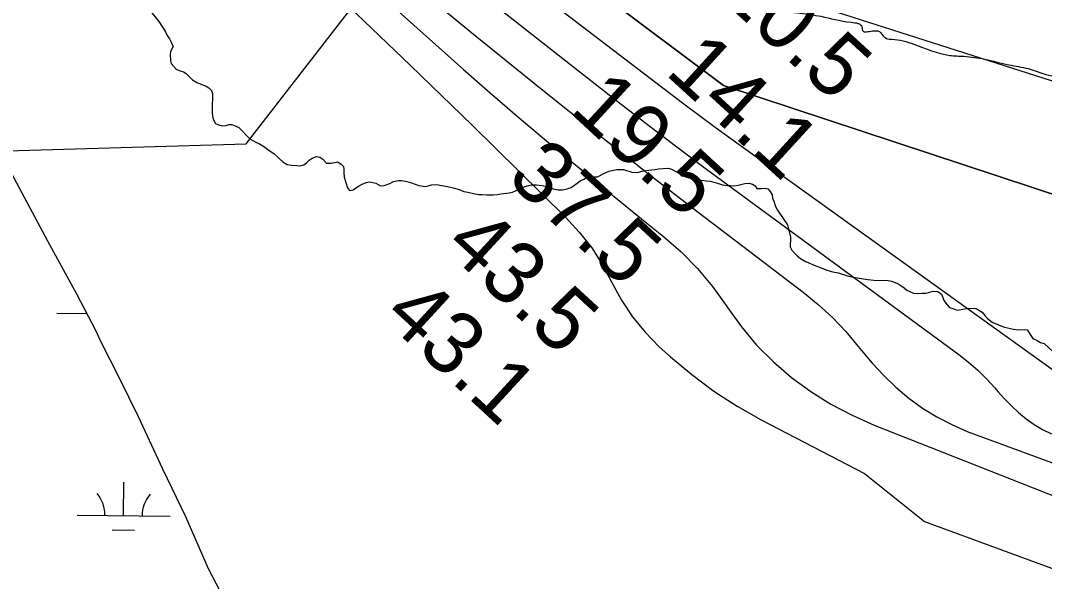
# Model space of a CAD drawing. Extents: x 3271442 to 3309282, y 752266 to 777610.
# Drawn here: x 3294121 to 3295223, y 762504 to 763108 of the extents above; entities that cross this region are included whole.
import ezdxf

# ---------------------------------------------------------------- set-up
doc = ezdxf.new("R2010")
doc.units = 0
for name, color, linetype in [('V-RIVR-EDGE', 7, 'Continuous'), ('V-RIVR-RANG', 7, 'Continuous'), ('V-SITE-VEGE', 7, 'Continuous'), ('V-TOPO-DPTH', 7, 'Continuous'), ('V-TOPO-MAJR', 7, 'Continuous'), ('V-TOPO-MINR', 7, 'Continuous'), ('V-UTIL-LINE', 7, 'Continuous'), ('V-WETL-SWMP', 7, 'Continuous')]:
    doc.layers.add(name, color=color, linetype=linetype)

msp = doc.modelspace()

# ---------------------------------------------------------------- linework, layer by layer
at = {"layer": 'V-RIVR-EDGE'}
msp.add_spline([(3294379.4, 763351.4), (3294391.6, 763344.1), (3294401, 763336.9), (3294408.1, 763330.9), (3294419.7, 763322.1), (3294432.5, 763315.5), (3294448.1, 763306.1), (3294469.1, 763291), (3294476, 763286), (3294493.2, 763280.3), (3294498.5, 763280.9), (3294495.7, 763286.9), (3294487.3, 763300.7), (3294476.7, 763316), (3294466.7, 763330.1), (3294464.5, 763335.2), (3294464.2, 763338.9), (3294464.5, 763340.2), (3294467.3, 763340.8), (3294475.8, 763339.2), (3294502.3, 763327.6), (3294519.2, 763318.4), (3294538.9, 763305.2), (3294546.4, 763298.3), (3294557, 763294.6), (3294571.7, 763281.1), (3294583.9, 763272.6), (3294594.2, 763266.6), (3294626.4, 763249.6), (3294636.4, 763241.2), (3294661.1, 763225.4), (3294698.6, 763205.6), (3294719.8, 763195.9), (3294735.5, 763190.5), (3294743.9, 763190.5), (3294750.8, 763185.5), (3294762.7, 763171.7), (3294775.8, 763161.9), (3294784.5, 763153.8), (3294790.5, 763152.2), (3294802, 763152.5), (3294811.8, 763153.1), (3294821.4, 763150.6), (3294842.1, 763142.1), (3294859.3, 763138.9), (3294871.2, 763138.2), (3294888.7, 763137.9), (3294898.4, 763136.6), (3294900.3, 763135.3), (3294901.5, 763131.3), (3294905.9, 763124.1), (3294910.3, 763120.6), (3294918.1, 763118.4), (3294941.9, 763117.1), (3294959.7, 763115.5), (3294982.2, 763112), (3295014.8, 763105.6), (3295026.3, 763100.6), (3295027.6, 763095.9), (3295028.8, 763095.3), (3295031.3, 763095.3), (3295037.6, 763096.2), (3295045.1, 763095.6), (3295048.2, 763092.4), (3295052.6, 763088.3), (3295058.5, 763087.4), (3295082, 763082), (3295120.8, 763070), (3295135.8, 763069), (3295158.6, 763065.9), (3295184.3, 763059.8), (3295205.2, 763055.7), (3295230.6, 763047.8), (3295241.8, 763046.9), (3295253.1, 763046.8), (3295263.4, 763042.4), (3295279.3, 763033.6), (3295294, 763027.3), (3295311.9, 763023.5), (3295328.8, 763017.2), (3295343.8, 763011.9), (3295355.3, 763010.3), (3295356.9, 763010.6), (3295353.5, 763017.5), (3295354.1, 763017.8), (3295357.5, 763017.8), (3295372.9, 763014.9), (3295397.6, 763006.1), (3295411, 763001.4), (3295420.4, 762998.5), (3295428.9, 762996.6), (3295445.8, 762996.6), (3295457.6, 762995), (3295467.9, 762986.8), (3295472.6, 762983.4), (3295477.6, 762980.6), (3295486.1, 762979.9), (3295493.6, 762979.9), (3295500.5, 762978.3), (3295506.4, 762976.1), (3295509.2, 762972), (3295513, 762968.3), (3295523.9, 762966.1), (3295545.2, 762963.2), (3295577.1, 762956.5), (3295612.1, 762949.2), (3295655.3, 762940.7), (3295687.8, 762935.9), (3295703.2, 762931.2), (3295704.4, 762928.7), (3295704.4, 762925.5), (3295691.2, 762919.6), (3295682.5, 762915.6), (3295682.2, 762913.7), (3295689, 762913.7), (3295703.1, 762914), (3295710.3, 762912.7), (3295718.1, 762914.6), (3295726.9, 762913.3), (3295731.9, 762908.6), (3295732.5, 762902.9), (3295745.7, 762903.5), (3295769.4, 762902.9)], degree=3, dxfattribs=at)
at = {"layer": 'V-SITE-VEGE'}
for points in [[(3294261, 763117), (3294269.8, 763106.4), (3294277.1, 763095.3), (3294278.9, 763091.2), (3294281.1, 763087.6), (3294282.9, 763084.2), (3294285.1, 763079.5), (3294282.5, 763074.3), (3294281.8, 763070.7), (3294282.5, 763064), (3294283.2, 763061.1), (3294288.3, 763055.2), (3294291.6, 763053.7), (3294296.4, 763052.2), (3294299.3, 763050.4), (3294305.9, 763043.7), (3294310.7, 763040.8), (3294314.4, 763039.3), (3294317.7, 763037.8), (3294320.6, 763037), (3294323.5, 763035.2), (3294326.4, 763032.2), (3294327.5, 763028.6), (3294327.5, 763023.8), (3294327.1, 763016.1), (3294327.1, 763008), (3294327.8, 763002.8), (3294328.9, 762999.9), (3294330.7, 762996.6)], [(3294330.7, 762996.6), (3294334.4, 762995.1), (3294338, 762994.3), (3294342.1, 762994.7), (3294345, 762995.8), (3294348.3, 762995.8), (3294352, 762994.3), (3294355.7, 762992.4), (3294367.7, 762980.3), (3294374.3, 762976.5), (3294378, 762974.7), (3294383.5, 762971.7), (3294387.5, 762968.4), (3294393.4, 762964.3), (3294398.9, 762959.5), (3294403.3, 762955.5), (3294407.7, 762952.5), (3294412.4, 762951.8), (3294418.3, 762951.4), (3294421.6, 762951.3), (3294425.7, 762952.4), (3294428.6, 762954.3), (3294431.6, 762957.2), (3294434.9, 762959.4), (3294439.3, 762961.2), (3294443, 762960.4), (3294446.3, 762958.2), (3294450.3, 762954.2), (3294455.1, 762954.1), (3294462.4, 762955.6), (3294466.1, 762953), (3294468.3, 762950.4), (3294469, 762947.5), (3294469, 762944.2), (3294469.3, 762939), (3294472.6, 762927.6), (3294475.1, 762924.7), (3294478.8, 762925.4), (3294484.7, 762929.4), (3294487.7, 762931.2), (3294492.8, 762933.4), (3294496.5, 762934.1), (3294500.2, 762933.4), (3294503.1, 762932.6), (3294508.2, 762929.7), (3294512.3, 762930), (3294518.2, 762932.2), (3294522.2, 762934.4), (3294527.4, 762935.4), (3294531.4, 762935.4), (3294536.6, 762934.3), (3294541.7, 762932.8), (3294549.4, 762930.2), (3294556.7, 762929.1), (3294559.7, 762929.8), (3294563, 762930.9), (3294568.1, 762931.2), (3294580.3, 762929), (3294585, 762927.8), (3294588, 762927.1), (3294593.1, 762925.6), (3294597.9, 762923.7), (3294602.3, 762923), (3294608.5, 762921.5), (3294614, 762920.4), (3294617.7, 762920.3), (3294622.8, 762920), (3294629.8, 762919.9), (3294633.9, 762920.3), (3294637.9, 762921), (3294646.7, 762922.1), (3294650.4, 762922.8), (3294653.7, 762924.2), (3294658.1, 762926.8), (3294662.9, 762928.6), (3294666.2, 762929.7), (3294670.3, 762930.8), (3294676.2, 762930.7), (3294681.7, 762930), (3294687.6, 762928.9), (3294694.2, 762926.6), (3294699.3, 762925.5), (3294704.1, 762925.5), (3294709.2, 762926.6), (3294713.3, 762928), (3294717.3, 762930.6), (3294719.9, 762932.4), (3294723.2, 762934.9), (3294726.9, 762936.8), (3294730.6, 762939), (3294735, 762940), (3294738.3, 762939.3), (3294741.6, 762939.3), (3294749.4, 762943.3), (3294754.1, 762945.5), (3294762.6, 762947.3), (3294769.9, 762947.2), (3294778.8, 762944.2), (3294782.8, 762943.9), (3294786.1, 762944.2), (3294789.4, 762945.3)], [(3294789.4, 762945.3), (3294793.8, 762946), (3294800.1, 762946.7), (3294803.8, 762947.4), (3294807.1, 762947.8), (3294818.1, 762948.5), (3294821.4, 762947.7), (3294826.9, 762944.8), (3294832, 762941.8), (3294834.6, 762940), (3294840.1, 762938.1), (3294844.9, 762937), (3294859.2, 762935.1), (3294862.9, 762934.7), (3294868.4, 762933.2), (3294876.4, 762930.6), (3294881.2, 762930.2), (3294884.9, 762930.2), (3294889.3, 762929.8), (3294893.3, 762930.5), (3294900.3, 762932.3), (3294904.7, 762932.7), (3294908.4, 762931.5), (3294911.3, 762929.7), (3294913.2, 762926.7), (3294917.9, 762926.7), (3294922, 762927.1), (3294924.9, 762926.3), (3294927.5, 762923.7), (3294929.7, 762920.1), (3294930, 762916.4), (3294931.5, 762913.1), (3294933.3, 762907.6), (3294935.5, 762903.5), (3294941.7, 762894.7), (3294946.1, 762887.7), (3294947.1, 762884.7), (3294949.3, 762874.4), (3294949.3, 762870.7), (3294948.9, 762867.4), (3294948.9, 762864.1), (3294950.7, 762860.4), (3294954, 762856.8), (3294956.6, 762854.5), (3294960.2, 762851.6), (3294965.4, 762848.3), (3294968.3, 762847.1), (3294973.1, 762844.9), (3294984.4, 762840.8), (3294988.5, 762839), (3294995.1, 762837.1), (3295000.6, 762836), (3295012, 762832.6), (3295021.1, 762830.7), (3295032.5, 762828.8), (3295039.1, 762828.1), (3295054.6, 762828), (3295058.2, 762827.3), (3295063.7, 762825), (3295067, 762823.2), (3295071.8, 762819.9), (3295074.7, 762817.3), (3295078.4, 762815.8), (3295081.7, 762814.3), (3295087.6, 762813.9), (3295091.2, 762814.3), (3295095.3, 762814.2), (3295103, 762816.4), (3295108.1, 762816), (3295111.8, 762813.1), (3295113.3, 762809.7), (3295114.4, 762806.4), (3295118, 762801.6), (3295120.6, 762798.7), (3295125, 762797.2), (3295128.6, 762796.1), (3295139.3, 762797.9), (3295143.3, 762798.2), (3295149.2, 762797.8), (3295155.8, 762793.8), (3295158.7, 762790.1), (3295161.3, 762787.1), (3295166.4, 762783.1), (3295175.6, 762779), (3295179.6, 762777.5), (3295189.2, 762775.6), (3295195, 762774.8), (3295200.9, 762775.2), (3295204.2, 762774.8), (3295210.1, 762765.3), (3295214.7, 762763.2), (3295218.4, 762761.2), (3295222.2, 762760.1), (3295232.2, 762751.2)]]:
    msp.add_lwpolyline(points, dxfattribs=at)
at = {"layer": 'V-TOPO-DPTH'}
for p, q in [((3294877.2, 763037.6), (3294391, 763401.7)), ((3295455.2, 762846.9), (3294877.2, 763037.6))]:
    msp.add_line(p, q, dxfattribs=at)
at = {"layer": 'V-TOPO-MAJR'}
for p, q in [((3294545.4, 763144.8), (3294608.4, 763092.9)), ((3294608.4, 763092.9), (3294671.9, 763041.5)), ((3294671.9, 763041.5), (3294702.8, 763016.8)), ((3294702.8, 763016.8), (3294751.2, 762978.3)), ((3294751.2, 762978.3), (3294799.9, 762940.1)), ((3294799.9, 762940.1), (3294848.8, 762902.3)), ((3294848.8, 762902.3), (3294898, 762864.8)), ((3294898, 762864.8), (3294963.2, 762815.4)), ((3294963.2, 762815.4), (3294979.3, 762802.2)), ((3294979.3, 762802.2), (3294994.7, 762788.2)), ((3294994.7, 762788.2), (3295008.9, 762773)), ((3295008.9, 762773), (3295022.3, 762757)), ((3295022.3, 762757), (3295025.7, 762752.7)), ((3295025.7, 762752.7), (3295037.3, 762738.8)), ((3295037.3, 762738.8), (3295049.7, 762725.5)), ((3295049.7, 762725.5), (3295062.9, 762713.1)), ((3295062.9, 762713.1), (3295076.8, 762701.3)), ((3295076.8, 762701.3), (3295091.5, 762690.7)), ((3295091.5, 762690.7), (3295106.8, 762681.1)), ((3295106.8, 762681.1), (3295123, 762672.9)), ((3295123, 762672.9), (3295139.6, 762665.6)), ((3295139.6, 762665.6), (3296218.6, 762266.9))]:
    msp.add_line(p, q, dxfattribs=at)
at = {"layer": 'V-TOPO-MINR'}
for p, q in [((3293962.5, 763620.9), (3294597.7, 763054.9)), ((3294391, 763401.7), (3294877.2, 763037.6)), ((3294531.7, 763249.4), (3294818.1, 763030.3)), ((3294473.9, 763123), (3294540.6, 763059.1)), ((3294634.7, 763121.3), (3294759.5, 763023.6)), ((3294981.7, 763122.2), (3295306.4, 763018.6)), ((3294540.6, 763059.1), (3294606.8, 762994.8)), ((3294597.7, 763054.9), (3294626.4, 763029.6)), ((3294877.2, 763037.6), (3295455.2, 762846.9)), ((3294626.4, 763029.6), (3294655.4, 763004.5)), ((3294818.1, 763030.3), (3294834.8, 763017.7)), ((3294759.5, 763023.6), (3294792.5, 762998.1)), ((3294834.8, 763017.7), (3294851.5, 763005.2)), ((3294655.4, 763004.5), (3294684.7, 762979.8)), ((3294851.5, 763005.2), (3294868.3, 762992.8)), ((3294606.8, 762994.8), (3294707.4, 762896)), ((3294792.5, 762998.1), (3294825.7, 762972.7)), ((3294868.3, 762992.8), (3294885.2, 762980.6)), ((3294684.7, 762979.8), (3294714.1, 762955.3)), ((3294825.7, 762972.7), (3294859.1, 762947.6)), ((3294885.2, 762980.6), (3295307.5, 762677.2)), ((3294714.1, 762955.3), (3294734.2, 762938.9)), ((3294734.2, 762938.9), (3294753.8, 762922.8)), ((3294859.1, 762947.6), (3294892.7, 762922.8)), ((3294753.8, 762922.8), (3294773.5, 762906.9)), ((3294892.7, 762922.8), (3295130.7, 762748.2)), ((3294773.5, 762906.9), (3294793.2, 762891)), ((3294707.4, 762896), (3294722.1, 762880)), ((3294793.2, 762891), (3294812.9, 762875.1)), ((3294722.1, 762880), (3294735.5, 762863.1)), ((3294812.9, 762875.1), (3294831.8, 762858.5)), ((3294735.5, 762863.1), (3294747, 762844.8)), ((3294831.8, 762858.5), (3294849.5, 762840.8)), ((3294747, 762844.8), (3294757.3, 762825.7)), ((3294849.5, 762840.8), (3294865.4, 762821.4)), ((3294757.3, 762825.7), (3294767.6, 762806.7)), ((3294865.4, 762821.4), (3294880.1, 762801)), ((3294767.6, 762806.7), (3294779.4, 762788.6)), ((3294880.1, 762801), (3294881.6, 762798.9)), ((3294881.6, 762798.9), (3294896.6, 762778)), ((3294779.4, 762788.6), (3294793.2, 762772.1)), ((3294793.2, 762772.1), (3294808.3, 762756.6)), ((3294896.6, 762778), (3294912.9, 762758.3)), ((3294808.3, 762756.6), (3294820.3, 762745.8)), ((3294912.9, 762758.3), (3294931.1, 762740.3)), ((3294820.3, 762745.8), (3294843.2, 762726.6)), ((3294931.1, 762740.3), (3294950.5, 762723.5)), ((3295130.7, 762748.2), (3295141.1, 762740)), ((3295141.1, 762740), (3295151, 762731.4)), ((3295151, 762731.4), (3295160.3, 762722.2)), ((3294843.2, 762726.6), (3294866.9, 762708.7)), ((3294950.5, 762723.5), (3294971.4, 762708.4)), ((3295160.3, 762722.2), (3295169.2, 762712.4)), ((3294866.9, 762708.7), (3294892, 762692.7)), ((3294971.4, 762708.4), (3294993, 762694.7)), ((3295169.2, 762712.4), (3295172.5, 762708.5)), ((3295172.5, 762708.5), (3295179.6, 762700.7)), ((3295179.6, 762700.7), (3295187.1, 762693.1)), ((3294892, 762692.7), (3294917.9, 762677.9)), ((3294993, 762694.7), (3295015.8, 762682.9)), ((3295187.1, 762693.1), (3295194.9, 762686)), ((3295194.9, 762686), (3295203.1, 762679.1)), ((3294917.9, 762677.9), (3295029, 762620.3)), ((3295015.8, 762682.9), (3295039.3, 762672.4)), ((3295203.1, 762679.1), (3295211.7, 762673)), ((3295211.7, 762673), (3295220.7, 762667.5)), ((3295039.3, 762672.4), (3295997.3, 762293.5)), ((3295220.7, 762667.5), (3295230.1, 762662.8)), ((3295029, 762620.3), (3295093.6, 762568.6)), ((3295093.6, 762568.6), (3297273.9, 761765.1))]:
    msp.add_line(p, q, dxfattribs=at)
at = {"layer": 'V-UTIL-LINE'}
msp.add_lwpolyline([(3284681, 763349.6), (3290442.2, 762860), (3294363.6, 762975), (3296343, 765526.6)], dxfattribs=at)
at = {"layer": 'V-WETL-SWMP'}
for p, q in [((3294099.7, 762964.5), (3294150.3, 762869.7)), ((3294150.3, 762869.7), (3294181.2, 762813.6)), ((3294181.2, 762813.6), (3294202.1, 762773.7)), ((3294160.2, 762792.7), (3294192.2, 762792.4)), ((3294202.1, 762773.7), (3294207.1, 762762.5)), ((3294207.1, 762762.5), (3294226.8, 762723.8)), ((3294226.8, 762723.8), (3294247.7, 762681.4)), ((3294247.7, 762681.4), (3294273.6, 762625.3)), ((3294273.6, 762625.3), (3294298.3, 762574.1)), ((3294231.8, 762574.8), (3294232.1, 762610.8)), ((3294181.8, 762575.3), (3294281.8, 762574.4)), ((3294298.3, 762574.1), (3294322.9, 762518)), ((3294219.7, 762559.5), (3294243.7, 762559.3)), ((3294322.9, 762518), (3294345.1, 762475.6))]:
    msp.add_line(p, q, dxfattribs=at)
for centre, start, end in [((3294176.6, 762575.8), 358.7563, 40.2999), ((3294287, 762574.9), 138.7563, 180.2999)]:
    msp.add_arc(centre, 35.2, start, end, dxfattribs=at)

# ---------------------------------------------------------------- texts
at = {"layer": 'V-RIVR-RANG'}
for s, rotation, p in [('10.5', 317.5839, (3294868.6, 763135.5)), ('14.1', 317.5839, (3294813.3, 763050.6)), ('19.5', 317.3483, (3294710.1, 763010)), ('37.5', 317.3483, (3294642.6, 762936.3)), ('43.5', 317.3483, (3294575, 762862.6)), ('43.1', 317.3483, (3294509.2, 762787.3))]:
    msp.add_text(s, height=67, rotation=rotation, dxfattribs=at).set_placement(p)

doc.saveas('drawing.dxf')
